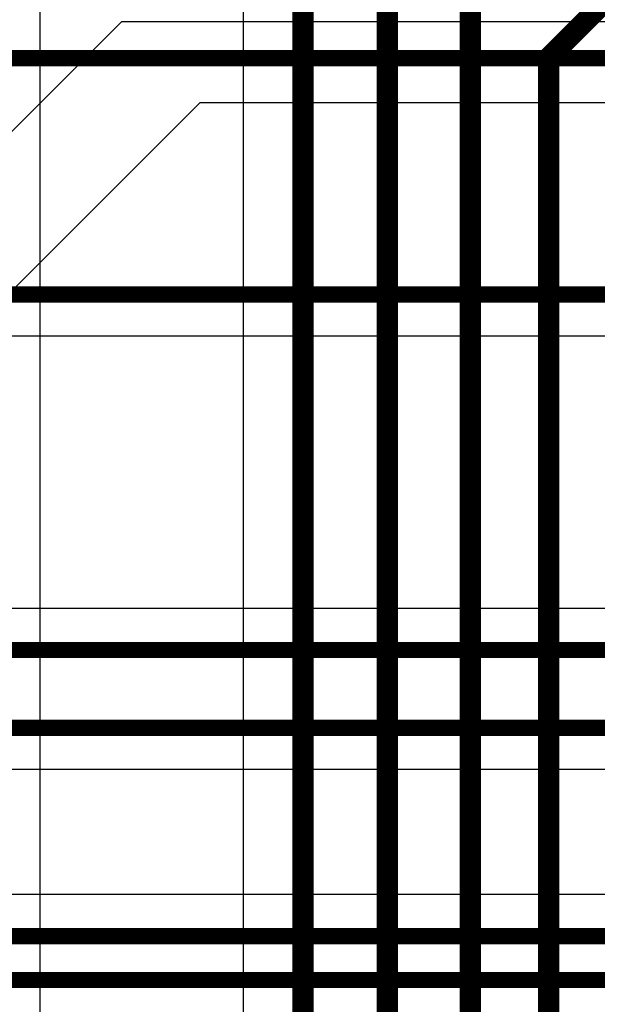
# Model space of a CAD drawing. Header units: millimetres. Extents: x 138 to 555, y 26 to 334.
# Tile 574 of 656: x 283.45 to 286.99, y 236.51 to 242.54. Entities that reach past the tile are written whole.
import ezdxf

# ---------------------------------------------------------------- set-up
doc = ezdxf.new("R2010")
doc.units = ezdxf.units.MM
for name, color, linetype in [('BottomLayer', 5, 'Continuous'), ('MidLayer1', 16, 'Continuous'), ('TopLayer', 1, 'Continuous')]:
    doc.layers.add(name, color=color, linetype=linetype)

msp = doc.modelspace()

# ---------------------------------------------------------------- linework, layer by layer
at = {"layer": 'BottomLayer'}
for p, q in [((269.6873, 240.6051), (287.8547, 240.6051)), ((288.4359, 238.9346), (273.7106, 238.9346)), ((273.8728, 237.9481), (287.4366, 237.9481)), ((298.2215, 237.181), (274.6993, 237.181))]:
    msp.add_line(p, q, dxfattribs=at)
at = {"layer": 'BottomLayer', "const_width": 0.1}
for points in [[(264.5205, 242.3074), (298.6205, 242.3074)], [(269.2527, 240.86), (287.9603, 240.86)], [(273.7106, 238.6797), (288.4359, 238.6797)], [(273.7672, 238.203), (287.8713, 238.203)], [(274.6993, 236.9261), (298.2215, 236.9261)], [(274.9228, 236.6564), (298.2084, 236.6564)]]:
    msp.add_lwpolyline(points, dxfattribs=at)
at = {"layer": 'MidLayer1'}
for p, q in [((284.075, 242.5308), (279.3001, 237.756)), ((297.1849, 242.5308), (284.075, 242.5308)), ((283.8716, 241.3499), (284.5581, 242.0364)), ((284.5581, 242.0364), (291.5854, 242.0364)), ((280.1371, 237.6154), (283.8716, 241.3499))]:
    msp.add_line(p, q, dxfattribs=at)
at = {"layer": 'TopLayer'}
for p, q in [((283.5778, 223.4897), (283.5778, 243.9366)), ((284.8208, 243.8966), (284.8208, 231.3381))]:
    msp.add_line(p, q, dxfattribs=at)
at = {"layer": 'TopLayer', "const_width": 0.13}
for points in [[(286.6951, 242.3105), (289.1603, 244.7756)], [(285.1889, 231.3381), (285.1889, 243.8966)], [(285.7061, 231.4122), (285.7061, 243.4768)], [(286.2149, 231.5127), (286.2149, 242.91)], [(286.6951, 231.6697), (286.6951, 242.3105)]]:
    msp.add_lwpolyline(points, dxfattribs=at)
at = {"layer": 'TopLayer', "const_width": 0.065}
msp.add_lwpolyline([(286.6626, 242.3105, 1), (286.7276, 242.3105, 1)], format="xyb", close=True, dxfattribs=at)
msp.add_lwpolyline([(286.6626, 242.3105, 1), (286.7276, 242.3105, 1)], format="xyb", close=True, dxfattribs=at)

doc.saveas('drawing.dxf')
